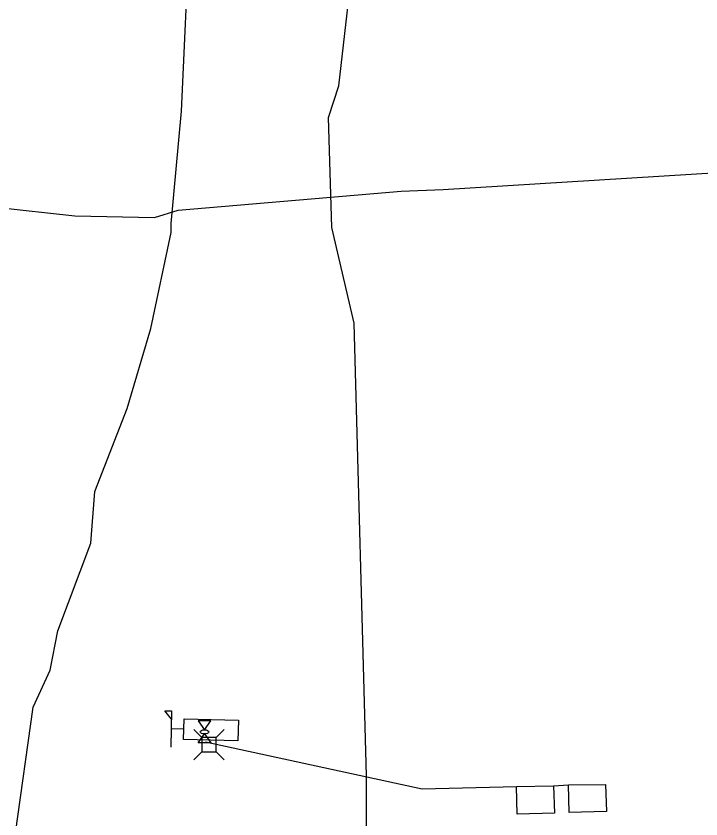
# Model space of a CAD drawing. Extents: x 596028 to 606371, y 330010 to 403088.
# Drawn here: x 601879.3 to 602027.9, y 355476.2 to 355650.3 of the extents above; entities that cross this region are included whole.
import ezdxf

# ---------------------------------------------------------------- set-up
doc = ezdxf.new("R2010")
doc.units = 0
for name, color, linetype in [('E_FTMS', 7, 'Continuous'), ('E_FTMS_Conduit', 7, 'Continuous'), ('E_FTMS_Loop', 7, 'Continuous'), ('E_UTL_AG', 7, 'Continuous'), ('E_UTL_E_Bold', 7, 'Continuous'), ('E_UTL_FO_UG_MWFN', 7, 'Continuous'), ('E_UTL_FO_UG_QWEST', 7, 'Continuous')]:
    doc.layers.add(name, color=color, linetype=linetype)

# ---------------------------------------------------------------- blocks, each defined once
blk = doc.blocks.new('MTR')
at = {"layer": 'E_UTL_AG'}
for points in [[(-11.4, 19.8), (11.4, 19.8), (0, 3.8)], [(-11.4, -19.8), (11.4, -19.8), (0, -3.8)]]:
    blk.add_lwpolyline(points, close=True, dxfattribs=at)
blk.add_ellipse((0, 0), major_axis=(7.62, 0), ratio=0.5, dxfattribs=at)
blk = doc.blocks.new('_U262')
at = {"layer": 'E_UTL_E_Bold', "xscale": 0.005080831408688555, "yscale": 0.005080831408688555}
blk.add_blockref('MTR', (0, 0), dxfattribs=at)

msp = doc.modelspace()

# ---------------------------------------------------------------- linework, layer by layer
at = {"layer": 'E_FTMS'}
for p, q in [((601913.06, 355499.66), (601912.87, 355491.76)), ((601915.72, 355495.71), (601912.97, 355495.78))]:
    msp.add_line(p, q, dxfattribs=at)
for points in [[(601913.02, 355497.84), (601911.61, 355499.7), (601913.06, 355499.66)], [(601915.66, 355493.46), (601915.78, 355497.96), (601927.59, 355497.66), (601927.47, 355493.16)]]:
    msp.add_lwpolyline(points, close=True, dxfattribs=at)
for points in [[(601919.63, 355493.85), (601917.88, 355495.61)], [(601922.73, 355493.85), (601924.48, 355495.61)], [(601922.73, 355493.85), (601919.63, 355493.85)], [(601919.63, 355493.85), (601919.63, 355490.76)], [(601922.73, 355490.76), (601922.73, 355493.85)], [(601919.63, 355490.76), (601917.88, 355489.01)], [(601919.63, 355490.76), (601922.73, 355490.76)], [(601922.73, 355490.76), (601924.48, 355489.01)]]:
    msp.add_lwpolyline(points, dxfattribs=at)
at = {"layer": 'E_FTMS_Conduit'}
for points in [[(602027.81, 354941.56), (602014.68, 354998.28), (602003.75, 355052.62), (601993.35, 355106.23), (601981.45, 355158.89), (601971.43, 355221.04), (601969.66, 355235.81), (601969.87, 355237.6), (601969.25, 355246.18), (601965.32, 355284.21), (601960.85, 355339.21), (601957.5, 355396.77), (601955.3, 355443.69), (601955.36, 355466.99), (601955.35, 355485.6), (601952.64, 355583.7), (601947.85, 355604.48), (601947.1, 355628.3), (601949.35, 355635.2), (601982.31, 355922.69)], [(601920.43, 355492.93), (601967.41, 355482.76), (601987.89, 355483.28)]]:
    msp.add_lwpolyline(points, dxfattribs=at)
at = {"layer": 'E_FTMS_Loop'}
for points in [[(601988.02, 355477.29), (601987.89, 355483.28), (601995.89, 355483.37), (601996.1, 355477.45), (601988.02, 355477.29)], [(601995.89, 355483.37), (601999.18, 355483.63)], [(601999.32, 355477.64), (601999.18, 355483.63), (602007.18, 355483.72), (602007.4, 355477.8), (601999.32, 355477.64)]]:
    msp.add_lwpolyline(points, dxfattribs=at)
at = {"layer": 'E_UTL_FO_UG_MWFN'}
msp.add_lwpolyline([(601794.88, 355632.14), (601837.9, 355623.28), (601856.19, 355614.73), (601874.89, 355608.89), (601892.06, 355607.01), (601909.33, 355606.68), (601914.5, 355608.22), (601962.87, 355612.38), (601972.01, 355612.74), (602106.49, 355621.05), (602119.36, 355619.75), (602129.87, 355620.27), (602147.51, 355619.13), (602166.23, 355615), (602179.37, 355612.18), (602191.04, 355610.14), (602193.93, 355609.3), (602214.34, 355613.33), (602226.59, 355621.13), (602232.55, 355627.64)], dxfattribs=at)
at = {"layer": 'E_UTL_FO_UG_QWEST'}
msp.add_lwpolyline([(601829.84, 355275.28), (601837.5, 355310.36), (601844.44, 355331.45), (601849.37, 355352.57), (601861.99, 355390.18), (601863.5, 355407.3), (601865.39, 355416.91), (601868.52, 355425.42), (601871.92, 355440.42), (601879.18, 355473.16), (601883.07, 355500.43), (601886.7, 355508.52), (601888.36, 355517.05), (601895.57, 355536), (601896.38, 355547.22), (601903.41, 355565.24), (601908.58, 355582.57), (601912.98, 355603.43), (601912.94, 355605.36), (601915.18, 355629.69), (601917.04, 355669.24)], dxfattribs=at)

# ---------------------------------------------------------------- block references
at = {"layer": 'E_UTL_E_Bold', "xscale": 23.622000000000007, "yscale": 23.622000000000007, "rotation": 179.99999999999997}
msp.add_blockref('_U262', (601920.2, 355495.11), dxfattribs=at)

doc.saveas('drawing.dxf')
